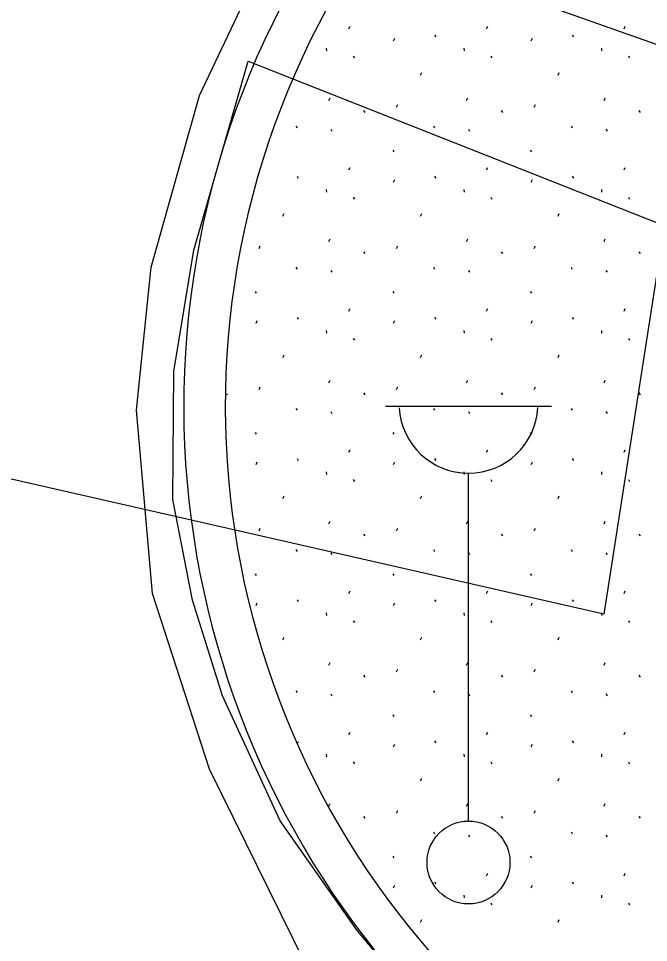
# Model space of a CAD drawing. Extents: x 419101 to 420177, y 4451541 to 4452254.
# Drawn here: x 420030.39 to 420037.98, y 4452026.51 to 4452037.65 of the extents above; entities that cross this region are included whole.
import ezdxf

# ---------------------------------------------------------------- set-up
doc = ezdxf.new("R2010")
doc.units = 0
for name, color, linetype in [('2_KADASTRO', 7, 'Continuous'), ('3_HALİHAZIR', 7, 'Continuous'), ('Level 61', 7, 'Continuous')]:
    doc.layers.add(name, color=color, linetype=linetype)

msp = doc.modelspace()

# ---------------------------------------------------------------- linework, layer by layer
at = {"layer": '2_KADASTRO'}
msp.add_lwpolyline([(419988.649, 4452041.595), (419991.285, 4452051.401), (420033.675, 4452045.389), (420039.569, 4452044.108), (420037.446, 4452030.469)], close=True, dxfattribs=at)
at = {"layer": '3_HALİHAZIR'}
for p, q in [((420034.815, 4452032.977), (420036.815, 4452032.977)), ((420035.815, 4452027.977), (420035.815, 4452032.17))]:
    msp.add_line(p, q, dxfattribs=at)
for points in [[(420033.847, 4452026.263), (420032.695, 4452028.603), (420032.008, 4452030.72), (420031.813, 4452032.931), (420031.992, 4452034.654), (420032.571, 4452036.723), (420033.373, 4452038.412), (420034.403, 4452039.991), (420035.326, 4452041.006), (420037.392, 4452042.58), (420038.888, 4452043.447), (420040.22, 4452043.838), (420042.057, 4452043.997), (420045.908, 4452043.668), (420047.275, 4452043.387), (420047.798, 4452043.135), (420048.279, 4452042.721), (420048.415, 4452042.343), (420048.494, 4452041.948), (420048.494, 4452041.478), (420048.162, 4452040.046)], [(420040.5, 4452036.752), (420040.414, 4452036.515), (420034.139, 4452038.733), (420034.214, 4452038.981)], [(420045.757, 4452020.625), (420036.829, 4452024.458), (420035.868, 4452025.129), (420035.126, 4452025.865), (420034.467, 4452026.668), (420033.547, 4452027.979), (420032.848, 4452029.487), (420032.487, 4452030.64), (420032.251, 4452031.854), (420032.265, 4452033.397), (420032.506, 4452034.859), (420033.16, 4452037.137)], [(420033.16, 4452037.137), (420045.766, 4452032.153)]]:
    msp.add_lwpolyline(points, dxfattribs=at)
msp.add_circle((420035.815, 4452027.477), 0.5, dxfattribs=at)
msp.add_arc((420035.815, 4452033.007), 0.837, 183.298, 356.9072, dxfattribs=at)
at = {"layer": 'Level 61'}
for p, q in [((420034.373, 4452037.529), (420034.388, 4452037.56)), ((420036.032, 4452037.529), (420036.046, 4452037.56)), ((420037.691, 4452037.529), (420037.705, 4452037.56)), ((420034.913, 4452037.383), (420034.928, 4452037.415)), ((420035.406, 4452037.452), (420035.42, 4452037.43)), ((420036.572, 4452037.383), (420036.586, 4452037.415)), ((420037.065, 4452037.452), (420037.079, 4452037.43)), ((420034.099, 4452037.294), (420034.103, 4452037.262)), ((420034.425, 4452037.2), (420034.439, 4452037.178)), ((420035.758, 4452037.294), (420035.761, 4452037.262)), ((420036.084, 4452037.2), (420036.098, 4452037.178)), ((420037.416, 4452037.294), (420037.42, 4452037.262)), ((420037.742, 4452037.2), (420037.756, 4452037.178)), ((420035.236, 4452036.971), (420035.251, 4452037.003)), ((420036.895, 4452036.971), (420036.909, 4452037.003)), ((420034.132, 4452036.665), (420034.146, 4452036.697)), ((420035.791, 4452036.665), (420035.805, 4452036.697)), ((420037.449, 4452036.665), (420037.463, 4452036.697)), ((420034.551, 4452036.542), (420034.565, 4452036.52)), ((420034.949, 4452036.583), (420034.963, 4452036.615)), ((420036.21, 4452036.542), (420036.224, 4452036.52)), ((420036.607, 4452036.583), (420036.622, 4452036.615)), ((420037.868, 4452036.542), (420037.883, 4452036.52)), ((420033.734, 4452036.356), (420033.748, 4452036.334)), ((420034.154, 4452036.317), (420034.168, 4452036.296)), ((420035.393, 4452036.356), (420035.407, 4452036.334)), ((420035.813, 4452036.317), (420035.827, 4452036.296)), ((420037.051, 4452036.356), (420037.066, 4452036.334)), ((420037.471, 4452036.317), (420037.485, 4452036.296)), ((420034.902, 4452036.065), (420034.916, 4452036.044)), ((420036.56, 4452036.065), (420036.574, 4452036.044)), ((420034.373, 4452035.827), (420034.388, 4452035.858)), ((420036.032, 4452035.827), (420036.046, 4452035.858)), ((420037.691, 4452035.827), (420037.705, 4452035.858)), ((420033.748, 4452035.75), (420033.762, 4452035.728)), ((420035.406, 4452035.75), (420035.42, 4452035.728)), ((420037.065, 4452035.75), (420037.079, 4452035.728)), ((420034.913, 4452035.681), (420034.928, 4452035.713)), ((420036.572, 4452035.681), (420036.586, 4452035.713)), ((420034.099, 4452035.592), (420034.103, 4452035.56)), ((420035.758, 4452035.592), (420035.761, 4452035.56)), ((420037.416, 4452035.592), (420037.42, 4452035.56)), ((420034.425, 4452035.498), (420034.439, 4452035.476)), ((420036.084, 4452035.498), (420036.098, 4452035.476)), ((420037.742, 4452035.498), (420037.756, 4452035.476)), ((420033.578, 4452035.269), (420033.592, 4452035.301)), ((420035.236, 4452035.269), (420035.251, 4452035.301)), ((420036.895, 4452035.269), (420036.909, 4452035.301)), ((420034.132, 4452034.963), (420034.146, 4452034.995)), ((420035.791, 4452034.963), (420035.805, 4452034.995)), ((420037.449, 4452034.963), (420037.463, 4452034.995)), ((420033.29, 4452034.881), (420033.304, 4452034.913)), ((420034.949, 4452034.881), (420034.963, 4452034.913)), ((420036.607, 4452034.881), (420036.622, 4452034.913)), ((420034.551, 4452034.84), (420034.565, 4452034.818)), ((420036.21, 4452034.84), (420036.224, 4452034.818)), ((420037.868, 4452034.84), (420037.883, 4452034.818)), ((420033.734, 4452034.654), (420033.748, 4452034.632)), ((420035.393, 4452034.654), (420035.407, 4452034.632)), ((420037.051, 4452034.654), (420037.066, 4452034.632)), ((420034.154, 4452034.615), (420034.168, 4452034.594)), ((420035.813, 4452034.615), (420035.827, 4452034.594)), ((420037.471, 4452034.615), (420037.485, 4452034.594)), ((420033.243, 4452034.363), (420033.257, 4452034.342)), ((420034.902, 4452034.363), (420034.916, 4452034.342)), ((420036.56, 4452034.363), (420036.574, 4452034.342)), ((420034.373, 4452034.125), (420034.388, 4452034.156)), ((420036.032, 4452034.125), (420036.046, 4452034.156)), ((420037.691, 4452034.125), (420037.705, 4452034.156)), ((420033.255, 4452033.979), (420033.269, 4452034.011)), ((420033.748, 4452034.048), (420033.762, 4452034.026)), ((420034.913, 4452033.979), (420034.928, 4452034.011)), ((420035.406, 4452034.048), (420035.42, 4452034.026)), ((420036.572, 4452033.979), (420036.586, 4452034.011)), ((420037.065, 4452034.048), (420037.079, 4452034.026)), ((420034.099, 4452033.89), (420034.103, 4452033.858)), ((420035.758, 4452033.89), (420035.761, 4452033.858)), ((420037.416, 4452033.89), (420037.42, 4452033.858)), ((420034.425, 4452033.796), (420034.439, 4452033.774)), ((420036.084, 4452033.796), (420036.098, 4452033.774)), ((420037.742, 4452033.796), (420037.756, 4452033.774)), ((420033.578, 4452033.567), (420033.592, 4452033.599)), ((420035.236, 4452033.567), (420035.251, 4452033.599)), ((420036.895, 4452033.567), (420036.909, 4452033.599)), ((420034.132, 4452033.261), (420034.146, 4452033.293)), ((420035.791, 4452033.261), (420035.805, 4452033.293)), ((420037.449, 4452033.261), (420037.463, 4452033.293)), ((420033.29, 4452033.179), (420033.304, 4452033.211)), ((420034.949, 4452033.179), (420034.963, 4452033.211)), ((420036.607, 4452033.179), (420036.622, 4452033.211)), ((420032.901, 4452033.126), (420032.907, 4452033.116)), ((420034.551, 4452033.138), (420034.565, 4452033.116)), ((420036.21, 4452033.138), (420036.224, 4452033.116)), ((420037.868, 4452033.138), (420037.883, 4452033.116)), ((420033.734, 4452032.952), (420033.748, 4452032.93)), ((420034.154, 4452032.913), (420034.168, 4452032.892)), ((420035.393, 4452032.952), (420035.407, 4452032.93)), ((420035.813, 4452032.913), (420035.827, 4452032.892)), ((420037.051, 4452032.952), (420037.066, 4452032.93)), ((420037.471, 4452032.913), (420037.485, 4452032.892)), ((420033.243, 4452032.661), (420033.257, 4452032.64)), ((420034.902, 4452032.661), (420034.916, 4452032.64)), ((420036.56, 4452032.661), (420036.574, 4452032.64)), ((420034.373, 4452032.423), (420034.388, 4452032.454)), ((420036.032, 4452032.423), (420036.046, 4452032.454)), ((420037.691, 4452032.423), (420037.705, 4452032.454)), ((420033.255, 4452032.277), (420033.269, 4452032.309)), ((420033.748, 4452032.346), (420033.762, 4452032.324)), ((420034.913, 4452032.277), (420034.928, 4452032.309)), ((420035.406, 4452032.346), (420035.42, 4452032.324)), ((420036.572, 4452032.277), (420036.586, 4452032.309)), ((420037.065, 4452032.346), (420037.079, 4452032.324)), ((420034.099, 4452032.188), (420034.103, 4452032.156)), ((420035.758, 4452032.188), (420035.761, 4452032.156)), ((420037.416, 4452032.188), (420037.42, 4452032.156)), ((420034.425, 4452032.094), (420034.439, 4452032.072)), ((420036.084, 4452032.094), (420036.098, 4452032.072)), ((420037.742, 4452032.094), (420037.756, 4452032.072)), ((420033.578, 4452031.865), (420033.592, 4452031.897)), ((420035.236, 4452031.865), (420035.251, 4452031.897)), ((420036.895, 4452031.865), (420036.909, 4452031.897)), ((420033.29, 4452031.477), (420033.304, 4452031.509)), ((420034.132, 4452031.559), (420034.146, 4452031.591)), ((420034.949, 4452031.477), (420034.963, 4452031.509)), ((420035.791, 4452031.559), (420035.805, 4452031.591)), ((420036.607, 4452031.477), (420036.622, 4452031.509)), ((420037.449, 4452031.559), (420037.463, 4452031.591)), ((420034.551, 4452031.436), (420034.565, 4452031.414)), ((420036.21, 4452031.436), (420036.224, 4452031.414)), ((420037.868, 4452031.436), (420037.883, 4452031.414)), ((420033.734, 4452031.25), (420033.748, 4452031.228)), ((420034.154, 4452031.211), (420034.168, 4452031.19)), ((420035.393, 4452031.25), (420035.407, 4452031.228)), ((420035.813, 4452031.211), (420035.827, 4452031.19)), ((420037.051, 4452031.25), (420037.066, 4452031.228)), ((420037.471, 4452031.211), (420037.485, 4452031.19)), ((420033.243, 4452030.959), (420033.257, 4452030.938)), ((420034.902, 4452030.959), (420034.916, 4452030.938)), ((420036.56, 4452030.959), (420036.574, 4452030.938)), ((420034.373, 4452030.721), (420034.388, 4452030.752)), ((420036.032, 4452030.721), (420036.046, 4452030.752)), ((420037.691, 4452030.721), (420037.705, 4452030.752)), ((420033.748, 4452030.644), (420033.762, 4452030.622)), ((420035.406, 4452030.644), (420035.42, 4452030.622)), ((420037.065, 4452030.644), (420037.079, 4452030.622)), ((420033.255, 4452030.575), (420033.269, 4452030.607)), ((420034.913, 4452030.575), (420034.928, 4452030.607)), ((420036.572, 4452030.575), (420036.586, 4452030.607)), ((420034.099, 4452030.486), (420034.103, 4452030.454)), ((420034.425, 4452030.392), (420034.439, 4452030.37)), ((420035.758, 4452030.486), (420035.761, 4452030.454)), ((420036.084, 4452030.392), (420036.098, 4452030.37)), ((420037.416, 4452030.486), (420037.42, 4452030.454)), ((420037.742, 4452030.392), (420037.756, 4452030.37)), ((420033.578, 4452030.163), (420033.592, 4452030.195)), ((420035.236, 4452030.163), (420035.251, 4452030.195)), ((420036.895, 4452030.163), (420036.909, 4452030.195)), ((420034.132, 4452029.857), (420034.146, 4452029.889)), ((420035.791, 4452029.857), (420035.805, 4452029.889)), ((420037.449, 4452029.857), (420037.463, 4452029.889)), ((420034.551, 4452029.734), (420034.565, 4452029.712)), ((420034.949, 4452029.775), (420034.963, 4452029.807)), ((420036.21, 4452029.734), (420036.224, 4452029.712)), ((420036.607, 4452029.775), (420036.622, 4452029.807)), ((420037.868, 4452029.734), (420037.883, 4452029.712)), ((420033.734, 4452029.548), (420033.748, 4452029.526)), ((420034.154, 4452029.509), (420034.168, 4452029.488)), ((420035.393, 4452029.548), (420035.407, 4452029.526)), ((420035.813, 4452029.509), (420035.827, 4452029.488)), ((420037.051, 4452029.548), (420037.066, 4452029.526)), ((420037.471, 4452029.509), (420037.485, 4452029.488)), ((420034.902, 4452029.257), (420034.916, 4452029.236)), ((420036.56, 4452029.257), (420036.574, 4452029.236)), ((420034.373, 4452029.019), (420034.388, 4452029.05)), ((420035.406, 4452028.942), (420035.42, 4452028.92)), ((420036.032, 4452029.019), (420036.046, 4452029.05)), ((420037.065, 4452028.942), (420037.079, 4452028.92)), ((420037.691, 4452029.019), (420037.705, 4452029.05)), ((420033.754, 4452028.932), (420033.762, 4452028.92)), ((420034.913, 4452028.873), (420034.928, 4452028.905)), ((420036.572, 4452028.873), (420036.586, 4452028.905)), ((420034.099, 4452028.784), (420034.103, 4452028.752)), ((420035.758, 4452028.784), (420035.761, 4452028.752)), ((420037.416, 4452028.784), (420037.42, 4452028.752)), ((420034.425, 4452028.69), (420034.439, 4452028.668)), ((420036.084, 4452028.69), (420036.098, 4452028.668)), ((420037.742, 4452028.69), (420037.756, 4452028.668)), ((420035.236, 4452028.461), (420035.251, 4452028.493)), ((420036.895, 4452028.461), (420036.909, 4452028.493)), ((420034.132, 4452028.155), (420034.146, 4452028.187)), ((420035.791, 4452028.155), (420035.805, 4452028.187)), ((420037.449, 4452028.155), (420037.463, 4452028.187)), ((420034.949, 4452028.073), (420034.963, 4452028.105)), ((420036.607, 4452028.073), (420036.622, 4452028.105)), ((420034.551, 4452028.032), (420034.565, 4452028.01)), ((420036.21, 4452028.032), (420036.224, 4452028.01)), ((420037.868, 4452028.032), (420037.883, 4452028.01)), ((420035.393, 4452027.846), (420035.407, 4452027.824)), ((420037.051, 4452027.846), (420037.066, 4452027.824)), ((420035.813, 4452027.807), (420035.827, 4452027.786)), ((420037.471, 4452027.807), (420037.485, 4452027.786)), ((420034.902, 4452027.555), (420034.916, 4452027.534)), ((420036.56, 4452027.555), (420036.574, 4452027.534)), ((420036.032, 4452027.317), (420036.046, 4452027.348)), ((420037.691, 4452027.317), (420037.705, 4452027.348)), ((420034.913, 4452027.171), (420034.928, 4452027.203)), ((420035.406, 4452027.24), (420035.42, 4452027.218)), ((420036.572, 4452027.171), (420036.586, 4452027.203)), ((420037.065, 4452027.24), (420037.079, 4452027.218)), ((420035.758, 4452027.082), (420035.761, 4452027.05)), ((420037.416, 4452027.082), (420037.42, 4452027.05)), ((420036.084, 4452026.988), (420036.098, 4452026.966)), ((420037.742, 4452026.988), (420037.756, 4452026.966)), ((420035.236, 4452026.759), (420035.251, 4452026.791)), ((420036.895, 4452026.759), (420036.909, 4452026.791))]:
    msp.add_line(p, q, dxfattribs=at)
for radius, start in [(10.5, 82.8099), (10, 82.8067)]:
    msp.add_arc((420042.884, 4452032.976), radius, start, 240.0331, dxfattribs=at)

doc.saveas('drawing.dxf')
